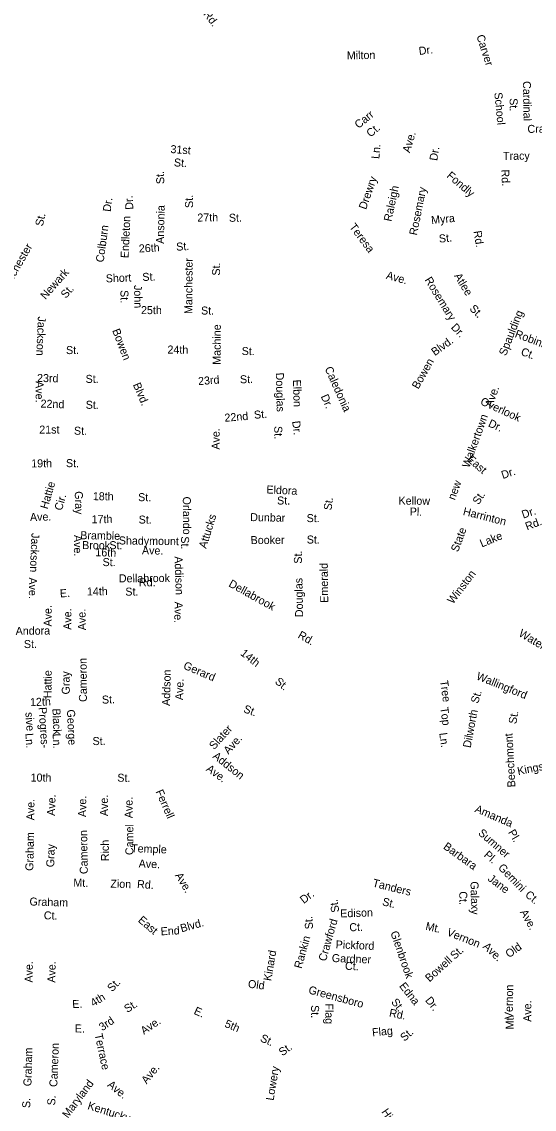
# Model space of a CAD drawing. Extents: x 1553981 to 1780076, y 812965 to 996873.
# Drawn here: x 1638024 to 1644114, y 856224 to 869138 of the extents above; entities that cross this region are included whole.
import ezdxf

# ---------------------------------------------------------------- set-up
doc = ezdxf.new("R2010")
doc.units = 0
doc.layers.add('Exist Road Non-System Type 51 Label', color=7, linetype='Continuous')
doc.layers.add('Exist Road Secondary Mileage Hundredths English Label', color=7, linetype='Continuous')

msp = doc.modelspace()

# ---------------------------------------------------------------- texts
at = {"layer": 'Exist Road Non-System Type 51 Label'}
for s, rotation, p in [('Rd.', 306.8367, (1640177, 869229)), ('Carver', 287.622, (1643426, 868968)), ('Dr.', 6.7103, (1642747, 868743)), ('Milton', 0.917, (1641888, 868691)), ('Cardinal', 271.0601, (1643979, 868432)), ('School', 275.4947, (1643639, 868295)), ('St.', 271.0601, (1643821, 868229)), ('Carr', 39.0034, (1642026, 867864)), ('Ct.', 39.0034, (1642167, 867761)), ('Ave.', 73.5008, (1642636, 867575)), ('Craver', 1.0471, (1644034, 867817)), ('31st', 356.304, (1639789, 867579)), ('Ln.', 85.3448, (1642273, 867506)), ('Dr.', 81.1992, (1642961, 867482)), ('Tracy', 0.5312, (1643743, 867497)), ('St.', 356.304, (1639830, 867421)), ('St.', 92.7171, (1639719, 867212)), ('Drewry', 70.93, (1642115, 866901)), ('Fondly', 319.5255, (1643066, 867297)), ('Rd.', 272.9688, (1643721, 867381)), ('Raleigh', 77.8799, (1642416, 866760)), ('Rosemary', 78.5796, (1642719, 866596)), ('Dr.', 82.3609, (1639080, 866877)), ('Dr.', 93.1978, (1639351, 866908)), ('St.', 91.7396, (1640061, 866927)), ('Ansonia', 88.7551, (1639713, 866500)), ('St.', 77.6862, (1638274, 866703)), ('Endleton', 87.4919, (1639293, 866329)), ('27th', 0.7854, (1640111, 866765)), ('St.', 0.7854, (1640486, 866762)), ('Myra', 5.1135, (1642893, 866736)), ('Colburn', 82.3609, (1638997, 866276)), ('Teresa', 307.1457, (1641910, 866700)), ('Rd.', 279.2752, (1643392, 866649)), ('Rochester', 60.2056, (1637867, 865967)), ('26th', 3.2323, (1639418, 866397)), ('St.', 3.5035, (1639862, 866418)), ('St.', 5.1135, (1642985, 866514)), ('Manchester', 89.6973, (1640051, 865667)), ('St.', 89.6689, (1640380, 866123)), ('Newark', 48.5366, (1638306, 865833)), ('Short', 2.0995, (1639024, 866042)), ('St.', 2.4884, (1639459, 866059)), ('Ave.', 344.6612, (1642347, 866087)), ('Atlee', 301.0129, (1643158, 866120)), ('John', 270.8682, (1639358, 866011)), ('Rosemary', 301.4469, (1642808, 866073)), ('St.', 48.5366, (1638548, 865846)), ('St.', 270.8682, (1639196, 865951)), ('25th', 359.8754, (1639441, 865666)), ('St.', 359.5407, (1640154, 865661)), ('St.', 315.1084, (1643338, 865723)), ('Jackson', 267.6137, (1638216, 865639)), ('Spaulding', 68.4119, (1643778, 865164)), ('Bowen', 290.9539, (1639097, 865472)), ('Machine', 89.6799, (1640387, 865064)), ('Dr.', 313.7678, (1643118, 865502)), ('Robinson', 339.2005, (1643876, 865395)), ('Blvd.', 35.5806, (1642933, 865166)), ('St.', 0.408, (1638550, 865191)), ('24th', 359.206, (1639755, 865198)), ('St.', 359.1506, (1640637, 865181)), ('Ct.', 339.2005, (1643947, 865184)), ('Bowen', 60.6014, (1642736, 864768)), ('23rd', 358.7503, (1638205, 864861)), ('Douglas', 271.4402, (1641043, 864970)), ('Caledonia', 294.0309, (1641622, 865019)), ('Ave.', 270.0218, (1638189, 864870)), ('St.', 0.209, (1638783, 864849)), ('Blvd.', 293.1225, (1639343, 864828)), ('23rd', 4.5541, (1640123, 864822)), ('St.', 1.2932, (1640618, 864844)), ('Elbon', 271.4126, (1641247, 864887)), ('Dr.', 294.0309, (1641575, 864689)), ('Ave.', 69.6399, (1643612, 864555)), ('22nd', 357.9514, (1638246, 864557)), ('St.', 359.5888, (1638784, 864542)), ('Overlook', 335.5394, (1643465, 864597)), ('22nd', 4.8401, (1640437, 864387)), ('St.', 4.8791, (1640788, 864422)), ('Walkertown', 70.2625, (1643341, 863833)), ('21st', 0.2089, (1638232, 864247)), ('St.', 359.424, (1638644, 864234)), ('St.', 271.203, (1641024, 864336)), ('Dr.', 276.9406, (1641237, 864393)), ('Dr.', 335.5394, (1643559, 864336)), ('Ave.', 89.7533, (1640375, 864057)), ('19th', 0.748, (1638137, 863845)), ('St.', 359.6555, (1638549, 863849)), ('East', 319.1143, (1643307, 863929)), ('Dr.', 18.445, (1643740, 863707)), ('Hattie', 73.8291, (1638331, 863344)), ('new', 69.7897, (1643170, 863451)), ('Gray', 271.1197, (1638654, 863562)), ('18th', 359.1756, (1638868, 863457)), ('St.', 359.5852, (1639407, 863445)), ('Eldora', 357.323, (1640930, 863537)), ('St.', 57.0568, (1643453, 863395)), ('Cir.', 73.8291, (1638500, 863326)), ('Orlando', 270.3814, (1639938, 863499)), ('St.', 359.8665, (1641058, 863405)), ('St.', 82.2744, (1641704, 863332)), ('Kellow', 359.4822, (1642501, 863404)), ('Ave.', 1.7312, (1638123, 863208)), ('17th', 1.0971, (1638855, 863181)), ('Attucks', 72.7713, (1640215, 862876)), ('Dunbar', 358.8359, (1640738, 863208)), ('St.', 359.8665, (1641409, 863196)), ('Pl.', 358.3044, (1642633, 863275)), ('Harrinton', 345.9196, (1643261, 863282)), ('Dr.', 18.4217, (1643983, 863237)), ('St.', 359.5852, (1639413, 863179)), ('Rd.', 21.0648, (1644029, 863096)), ('Jackson', 267.6137, (1638140, 863068)), ('Ave.', 270.0598, (1638644, 863043)), ('Bramble-', 359.1252, (1638719, 862993)), ('Shadymount', 359.2513, (1639177, 862931)), ('St.', 270.5021, (1639917, 863027)), ('Booker', 0.3982, (1640744, 862935)), ('St.', 359.5023, (1641410, 862942)), ('State', 69.563, (1643208, 862834)), ('Lake', 22.5351, (1643491, 862894)), ('Brook', 359.2217, (1638741, 862876)), ('St.', 359.5566, (1639065, 862875)), ('Ave.', 358.9589, (1639452, 862814)), ('16th', 358.1221, (1638898, 862792)), ('St.', 359.5852, (1638984, 862674)), ('Addison', 271.9465, (1639839, 862789)), ('St.', 89.8042, (1641353, 862702)), ('Emerald', 90.6946, (1641666, 862239)), ('Ave.', 270.0218, (1638109, 862539)), ('Dellabrook', 0.3554, (1639178, 862481)), ('Rd.', 359.4408, (1639416, 862435)), ('Dellabrook', 330.7691, (1640474, 862437)), ('Douglas', 91.1465, (1641368, 862068)), ('Winston', 52.71, (1643148, 862216)), ('E.', 4.0119, (1638480, 862301)), ('14th', 0.9084, (1638799, 862325)), ('St.', 0.2206, (1639255, 862323)), ('Ave.', 268.2545, (1639843, 862251)), ('Ave.', 89.698, (1638379, 861956)), ('Ave.', 89.7893, (1638613, 861917)), ('Ave.', 91.4196, (1638787, 861913)), ('Andora', 0.5602, (1637952, 861857)), ('Rd.', 330.4029, (1641297, 861828)), ('Water', 329.2334, (1643921, 861849)), ('St.', 0.5602, (1638050, 861700)), ('14th', 321.8413, (1640615, 861624)), ('Cameron', 90.4698, (1638799, 861061)), ('Gerard', 336.8092, (1639936, 861459)), ('Hattie', 89.5696, (1638377, 861105)), ('Gray', 90.5684, (1638595, 861150)), ('Addson', 88.4339, (1639784, 861013)), ('St.', 320.2418, (1641025, 861290)), ('Wallingford', 337.813, (1643418, 861332)), ('Ave.', 88.4339, (1639941, 861081)), ('Tree', 277.6787, (1642995, 861313)), ('12th', 2.3284, (1638124, 861010)), ('St.', 1.7022, (1638978, 861040)), ('St.', 73.3008, (1643447, 861036)), ('Progres-', 273.6679, (1638224, 860996)), ('Black', 272.4183, (1638388, 860981)), ('George', 272.4183, (1638561, 860969)), ('St.', 339.9084, (1640651, 860941)), ('Top', 277.6787, (1642997, 860993)), ('Dilworth', 79.2778, (1643358, 860510)), ('sive', 273.6679, (1638067, 860937)), ('St.', 81.0173, (1643901, 860794)), ('Slater', 48.0455, (1640311, 860488)), ('Ln.', 277.6787, (1642985, 860690)), ('Ln.', 273.6679, (1638067, 860687)), ('Ln.', 272.4183, (1638391, 860683)), ('St.', 0.7344, (1638866, 860548)), ('Ave.', 48.0455, (1640481, 860432)), ('Beechmont', 93.2351, (1643891, 860049)), ('Addson', 321.3608, (1640285, 860403)), ('Kingsgate', 11.4189, (1643923, 860191)), ('10th', 359.4731, (1638129, 860116)), ('St.', 359.0841, (1639159, 860114)), ('Ave.', 323.9739, (1640207, 860249)), ('Ave.', 88.1434, (1638418, 859707)), ('Ave.', 89.7287, (1638789, 859693)), ('Ave.', 90.2896, (1639049, 859705)), ('Ave.', 90.0328, (1639341, 859680)), ('Ferrell', 293.5548, (1639612, 859996)), ('Ave.', 89.4671, (1638173, 859655)), ('Amanda', 336.7636, (1643400, 859757)), ('Cameron', 90.9205, (1638809, 859017)), ('Camel', 89.9729, (1639350, 859242)), ('Sumner', 319.0222, (1643440, 859492)), ('Pl.', 300.4503, (1643800, 859513)), ('Graham', 88.8019, (1638161, 859054)), ('Rich', 90.578, (1639061, 859170)), ('Gray', 88.8664, (1638410, 859097)), ('Temple', 357.846, (1639322, 859277)), ('Barbara', 324.2001, (1643025, 859325)), ('Pl.', 319.0222, (1643508, 859232)), ('Ave.', 357.846, (1639412, 859095)), ('Ave.', 300.9314, (1639842, 859001)), ('Gemini', 313.9405, (1643678, 859086)), ('Mt.', 359.4811, (1638637, 858866)), ('Zion', 358.3322, (1639076, 858856)), ('Rd.', 356.0741, (1639392, 858852)), ('Tanders', 346.0222, (1642186, 858870)), ('Galaxy', 271.4016, (1643356, 858929)), ('Jane', 322.9327, (1643554, 858946)), ('Dr.', 37.6064, (1641375, 858660)), ('Ct.', 271.4016, (1643222, 858811)), ('Ct.', 320.3866, (1643998, 858757)), ('Graham', 358.3025, (1638115, 858644)), ('St.', 98.6101, (1641798, 858568)), ('St.', 346.0222, (1642301, 858648)), ('Ct.', 358.3025, (1638285, 858480)), ('East', 319.414, (1639398, 858457)), ('St.', 93.4353, (1641486, 858364)), ('Edison', 1.9925, (1641810, 858501)), ('Ave.', 299.2975, (1643942, 858565)), ('End', 3.065, (1639677, 858289)), ('Blvd.', 15.5171, (1639923, 858324)), ('Crawford', 74.1614, (1641638, 857974)), ('Ct.', 1.9925, (1641918, 858337)), ('Mt.', 347.0793, (1642816, 858357)), ('Vernon', 338.3265, (1643068, 858291)), ('Rankin', 74.5076, (1641349, 857888)), ('Glenbrook', 288.9272, (1642403, 858323)), ('Kinard', 80.3419, (1640988, 857742)), ('Pickford', 357.7296, (1641753, 858134)), ('St.', 41.9071, (1643167, 857997)), ('Ave.', 316.8239, (1643496, 858147)), ('Old', 35.8085, (1643814, 858017)), ('Gardner', 357.7296, (1641707, 857973)), ('Bowell', 42.1005, (1642869, 857729)), ('Ave.', 89.7854, (1638154, 857728)), ('Ave.', 89.0174, (1638423, 857726)), ('Ct.', 357.7296, (1641864, 857880)), ('St.', 45.8645, (1639097, 857611)), ('Old', 352.908, (1640708, 857669)), ('Edna', 308.4633, (1642504, 857685)), ('Greensboro', 344.8333, (1641424, 857601)), ('Vernon', 88.9008, (1643857, 857293)), ('E.', 2.4215, (1638626, 857425)), ('4th', 32.0444, (1638877, 857437)), ('St.', 32.4775, (1639278, 857366)), ('Flag', 270.3866, (1641631, 857481)), ('St.', 308.4633, (1642408, 857495)), ('Dr.', 308.6595, (1642813, 857515)), ('Ave.', 89.9721, (1644079, 857262)), ('E.', 336.0725, (1640061, 857359)), ('St.', 270.3866, (1641462, 857461)), ('Rd.', 348.6288, (1642384, 857326)), ('Mt.', 89.9721, (1643870, 857172)), ('E.', 359.3919, (1638654, 857136)), ('3rd', 33.9735, (1638981, 857150)), ('Ave.', 34.2855, (1639476, 857106)), ('5th', 337.0287, (1640427, 857205)), ('Terrace', 282.1484, (1638889, 857112)), ('St.', 335.6374, (1640850, 857035)), ('Flag', 4.966, (1642191, 857090)), ('St.', 41.8023, (1642572, 857024)), ('Graham', 88.4675, (1638138, 856496)), ('Cameron', 87.8104, (1638446, 856487)), ('St.', 36.9712, (1641122, 856851)), ('Ave.', 50.8043, (1639508, 856517)), ('Lowery', 80.5116, (1641016, 856322)), ('Maryland', 53.183, (1638572, 856111)), ('Ave.', 321.1425, (1639033, 856501)), ('S.', 88.6201, (1638124, 856237)), ('S.', 86.2786, (1638420, 856267)), ('Kentucky', 342.4114, (1638799, 856228)), ('Hicks', 304.8485, (1642294, 856192))]:
    msp.add_text(s, height=95, rotation=rotation, dxfattribs=at).set_placement(p)
at = {"layer": 'Exist Road Secondary Mileage Hundredths English Label'}
msp.add_text('.07', height=1.5000000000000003e-11, rotation=2.2109, dxfattribs=at).set_placement((1643397, 867788))
msp.add_text('.07', height=1.5000000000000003e-11, rotation=2.2109, dxfattribs=at).set_placement((1643397, 867788))

doc.saveas('drawing.dxf')
